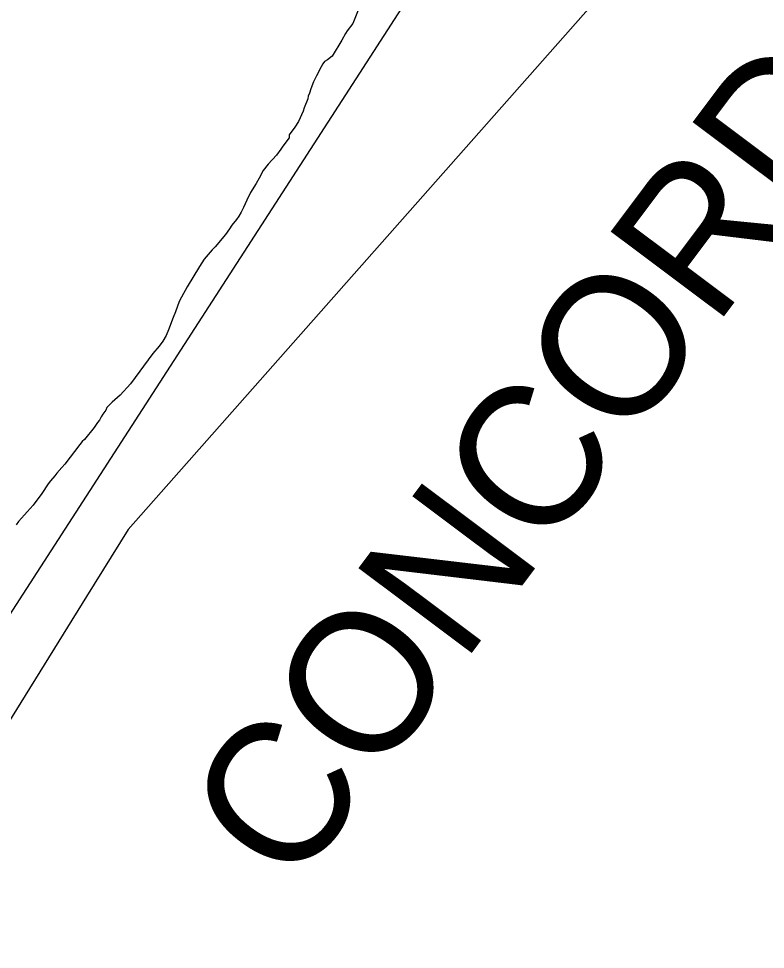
# Model space of a CAD drawing. Extents: x 3177385 to 3215275, y 903885 to 929304.
# Drawn here: x 3182527 to 3183054, y 915869 to 916526 of the extents above; entities that cross this region are included whole.
import ezdxf

# ---------------------------------------------------------------- set-up
doc = ezdxf.new("R2010")
doc.units = 0
for name, color, linetype in [('V-SITE-VEGE', 7, 'Continuous'), ('V-TOPO-BNDY', 7, 'Continuous'), ('V-TOPO-GNAM-IDEN', 7, 'Continuous'), ('V-TOPO-SHOR', 7, 'Continuous')]:
    doc.layers.add(name, color=color, linetype=linetype)

msp = doc.modelspace()

# ---------------------------------------------------------------- linework, layer by layer
at = {"layer": 'V-SITE-VEGE'}
for p, q in [((3182770.6, 916543.02), (3182762.74, 916523.08)), ((3182762.74, 916523.08), (3182758.66, 916517.91)), ((3182757.43, 916515.92), (3182754.97, 916511.14)), ((3182758.66, 916517.91), (3182757.43, 916515.92)), ((3182754.97, 916511.14), (3182748.01, 916500.01)), ((3182742.75, 916496.06), (3182741.53, 916494.47)), ((3182744.77, 916497.24), (3182742.75, 916496.06)), ((3182748.01, 916500.01), (3182744.77, 916497.24)), ((3182740.3, 916492.48), (3182737.01, 916486.11)), ((3182741.53, 916494.47), (3182740.3, 916492.48)), ((3182734.95, 916481.73), (3182732.89, 916476.94)), ((3182737.01, 916486.11), (3182734.95, 916481.73)), ((3182732.89, 916476.94), (3182732.05, 916473.74)), ((3182730.8, 916469.75), (3182728.31, 916463.36)), ((3182731.22, 916471.75), (3182730.8, 916469.75)), ((3182732.05, 916473.74), (3182731.22, 916471.75)), ((3182728.31, 916463.36), (3182727.48, 916460.97)), ((3182727.48, 916460.97), (3182724.18, 916453.79)), ((3182721.73, 916449.82), (3182717.65, 916444.26)), ((3182724.18, 916453.79), (3182721.73, 916449.82)), ((3182717.62, 916442.25), (3182713.13, 916436.29)), ((3182717.65, 916444.26), (3182717.62, 916442.25)), ((3182713.13, 916436.29), (3182711.91, 916434.3)), ((3182708.65, 916429.93), (3182702.95, 916423.59)), ((3182711.91, 916434.3), (3182708.65, 916429.93)), ((3182702.95, 916423.59), (3182699.29, 916419.23)), ((3182699.29, 916419.23), (3182696.41, 916413.65)), ((3182694.36, 916410.07), (3182690.27, 916403.7)), ((3182696.41, 916413.65), (3182694.36, 916410.07)), ((3182690.27, 916403.7), (3182687.8, 916398.12)), ((3182687.8, 916398.12), (3182685.33, 916392.94)), ((3182683.69, 916389.75), (3182682.04, 916386.97)), ((3182685.33, 916392.94), (3182683.69, 916389.75)), ((3182680.41, 916384.58), (3182677.16, 916380.61)), ((3182682.04, 916386.97), (3182680.41, 916384.58)), ((3182675.52, 916377.83), (3182672.66, 916373.86)), ((3182677.16, 916380.61), (3182675.52, 916377.83)), ((3182672.66, 916373.86), (3182665.33, 916365.12)), ((3182665.33, 916365.12), (3182663.3, 916363.14)), ((3182663.3, 916363.14), (3182657.61, 916356.4)), ((3182654.34, 916351.23), (3182645.74, 916336.9)), ((3182657.61, 916356.4), (3182654.34, 916351.23)), ((3182645.74, 916336.9), (3182641.64, 916329.74)), ((3182639.99, 916326.55), (3182637.5, 916319.36)), ((3182641.64, 916329.74), (3182639.99, 916326.55)), ((3182637.5, 916319.36), (3182635.84, 916315.38)), ((3182635.84, 916315.38), (3182632.53, 916306.6)), ((3182632.53, 916306.6), (3182630.87, 916302.61)), ((3182628.42, 916298.63), (3182625.96, 916295.05)), ((3182630.87, 916302.61), (3182628.42, 916298.63)), ((3182625.96, 916295.05), (3182621.49, 916289.9)), ((3182621.49, 916289.9), (3182605.58, 916268.44)), ((3182605.58, 916268.44), (3182598.27, 916260.52)), ((3182598.27, 916260.52), (3182592.59, 916255.37)), ((3182588.94, 916251.81), (3182588.11, 916249.82)), ((3182592.59, 916255.37), (3182588.94, 916251.81)), ((3182584.85, 916245.05), (3182583.61, 916242.66)), ((3182586.07, 916247.04), (3182584.85, 916245.05)), ((3182588.11, 916249.82), (3182586.07, 916247.04)), ((3182582.39, 916241.07), (3182579.94, 916237.49)), ((3182583.61, 916242.66), (3182582.39, 916241.07)), ((3182579.94, 916237.49), (3182573.02, 916229.16)), ((3182569.77, 916225.59), (3182559.17, 916211.69)), ((3182571.39, 916227.58), (3182569.77, 916225.59)), ((3182573.02, 916229.16), (3182571.39, 916227.58)), ((3182553.47, 916205.35), (3182552.25, 916203.36)), ((3182557.13, 916209.31), (3182553.47, 916205.35)), ((3182559.17, 916211.69), (3182557.13, 916209.31)), ((3182549, 916199.79), (3182547.37, 916197.81)), ((3182552.25, 916203.36), (3182549, 916199.79)), ((3182547.37, 916197.81), (3182542.87, 916191.05)), ((3182542.87, 916191.05), (3182536.75, 916182.7)), ((3182536.75, 916182.7), (3182532.69, 916177.95)), ((3182530.65, 916175.97), (3182526.59, 916171.21)), ((3182532.69, 916177.95), (3182530.65, 916175.97)), ((3182526.59, 916171.21), (3182524.95, 916168.82))]:
    msp.add_line(p, q, dxfattribs=at)
at = {"layer": 'V-TOPO-BNDY'}
for p, q in [((3183044.2, 916663.68), (3182752.76, 916333.89)), ((3182752.76, 916333.89), (3182603.87, 916165.44)), ((3182603.87, 916165.44), (3182574.61, 916118.28)), ((3182574.61, 916118.28), (3182419.92, 915868.84))]:
    msp.add_line(p, q, dxfattribs=at)
at = {"layer": 'V-TOPO-SHOR'}
msp.add_lwpolyline([(3183482, 917834.33), (3183411.09, 917662.85), (3183355.4, 917493.31), (3183291.13, 917330.41), (3183257.13, 917233.26), (3183205.97, 917149.38), (3183153.83, 917073.11), (3183105.59, 916966.4), (3183045.84, 916889.16), (3182997.43, 916844.3), (3182371.01, 915874.82)], dxfattribs=at)

# ---------------------------------------------------------------- texts
at = {"layer": 'V-TOPO-GNAM-IDEN'}
msp.add_text('CONCORDIA', height=100, rotation=53.15862, dxfattribs=at).set_placement((3182719.8, 915908.95))

doc.saveas('drawing.dxf')
